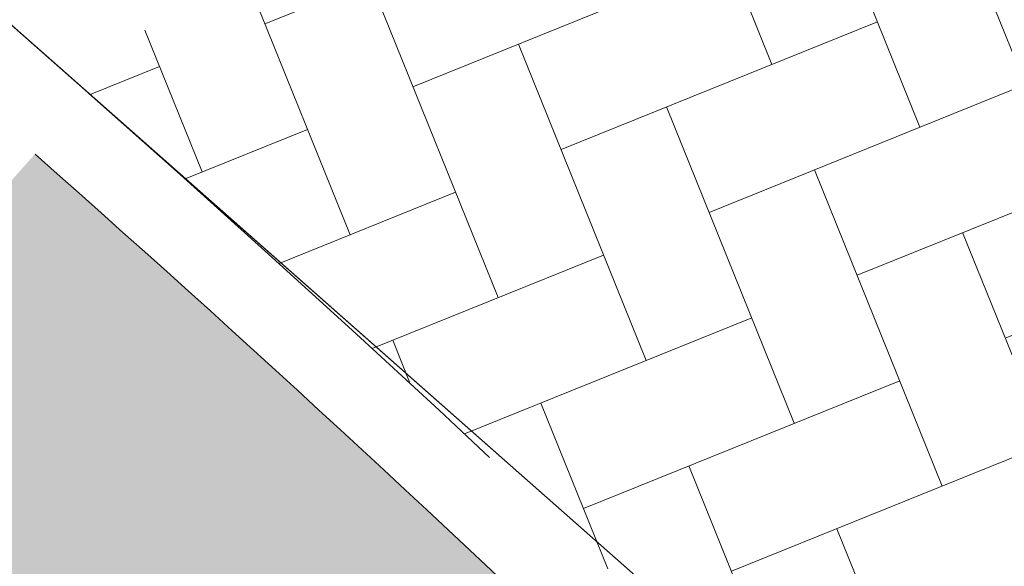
# Model space of a CAD drawing. Header units: metres. Extents: x 163543 to 168130, y 402678 to 405437.
# Tile 912 of 1056: x 165502.08 to 165503.9, y 403947.37 to 403948.38. Entities that reach past the tile are written whole.
import ezdxf

# ---------------------------------------------------------------- set-up
doc = ezdxf.new("R2010")
doc.units = ezdxf.units.M
doc.linetypes.add('X-CA190022.004-UO-DWM_Snelfietsroute$0$VH-TROTTOIRBAND_130-150', pattern=[15, 5, -2, 2, -2, 2, -2])
for name, color, linetype, lineweight in [('X-CA190022.004-UO-ARC_Arcering$0$N-WE-VH-VERHARDING_BETONSTRAATSTEEN-A-200', 252, 'Continuous', 18), ('X-CA190022.004-UO-BGT_Ondergrond$0$GE_316_WGDFietspad_Vlak_GEM', 253, 'Continuous', 9), ('X-CA190022.004-UO-BGT_Ondergrond$0$GE_317_WGDVoetpad_Vlak_GEM', 253, 'Continuous', 9), ('X-CA190022.004-UO-DWM_Snelfietsroute$0$N-WE-VH-KANTOPSLUITING_ACHTERKANTBAND-G', 7, 'Continuous', 9), ('X-CA190022.004-UO-DWM_Snelfietsroute$0$N-WE-VH-KANTOPSLUITING_TROTTOIRBAND_130 150-G', 124, 'X-CA190022.004-UO-DWM_Snelfietsroute$0$VH-TROTTOIRBAND_130-150', 35)]:
    doc.layers.add(name, color=color, linetype=linetype, lineweight=lineweight)
doc.layers.add('X-CA190022.004-UO-ARC_Arcering$0$N-WE-VH-VERHARDING_TEGEL-A-200 60MM TEGEL', color=252, linetype='Continuous', lineweight=18, transparency=0.5)

msp = doc.modelspace()

# ---------------------------------------------------------------- hatches: boundary and pattern name
at = {"layer": 'X-CA190022.004-UO-ARC_Arcering$0$N-WE-VH-VERHARDING_BETONSTRAATSTEEN-A-200'}
h = msp.add_hatch(dxfattribs=at)
h.set_pattern_fill('AVH-BSS_KEIFORMAAT_KEPER', color=256, scale=2, angle=292, pattern_type=2)
h.set_pattern_definition([(292, (0, 0), (0.27337599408, -0.11604122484), [0.63, -0.21]), (202, (0.38942, 0.15733), (0.27337599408, -0.11604122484), [0.63, -0.21])])
h.paths.add_polyline_path([(165512.9665, 403948.7405, 0.01887), (165510.8907, 403950.3731), (165509.5577, 403951.3424, -0.024626), (165506.8741, 403953.5036), (165502.2074, 403948.2453, -0.024924), (165504.7037, 403945.8104), (165505.7667, 403944.6648, 0.019423), (165507.6915, 403942.7455), (165509.6688, 403944.9946, -1), (165510.9919, 403946.4944)])
at = {"layer": 'X-CA190022.004-UO-ARC_Arcering$0$N-WE-VH-VERHARDING_TEGEL-A-200 60MM TEGEL', "ltscale": 0.5}
h = msp.add_hatch(color=256, dxfattribs=at)
h.dxf.hatch_style = 1
h.paths.add_polyline_path([(165505.6568, 403944.5627), (165504.5938, 403945.7083, 0.024927), (165502.1078, 403948.1331), (165501.3947, 403947.3296), (165502.549, 403946.314), (165502.868, 403944.836), (165505.1233, 403942.8522), (165508.068, 403940.262), (165506.299, 403938.205), (165507.562, 403937.263), (165509.1296, 403936.0378), (165509.3671, 403936.2887), (165509.8509, 403936.8407, 0.41325), (165509.5975, 403940.7859), (165508.8662, 403941.431), (165508.8992, 403941.4685), (165508.1494, 403942.1301), (165508.1494, 403942.1301, -0.024787)])

# ---------------------------------------------------------------- linework, layer by layer
at = {"layer": 'X-CA190022.004-UO-BGT_Ondergrond$0$GE_316_WGDFietspad_Vlak_GEM', "flags": 128}
msp.add_lwpolyline([(165471.36, 403977.447), (165508.974, 403944.22), (165508.008, 403943.126), (165497.262, 403952.61), (165488.043, 403960.727), (165485.951, 403962.569), (165476.921, 403970.557), (165469.858, 403976.806)], dxfattribs=at)
at = {"layer": 'X-CA190022.004-UO-BGT_Ondergrond$0$GE_317_WGDVoetpad_Vlak_GEM', "flags": 128}
msp.add_lwpolyline([(165497.262, 403952.61), (165508.008, 403943.126), (165509.293, 403941.944)], dxfattribs=at)
at = {"layer": 'X-CA190022.004-UO-DWM_Snelfietsroute$0$N-WE-VH-KANTOPSLUITING_ACHTERKANTBAND-G', "ltscale": 0.2, "flags": 128}
msp.add_lwpolyline([(165502.1081, 403948.1328, -0.024924), (165504.5938, 403945.7083), (165505.6568, 403944.5627, 0.024787), (165508.1493, 403942.1302, 0.024787)], format="xyb", dxfattribs=at)
at = {"layer": 'X-CA190022.004-UO-DWM_Snelfietsroute$0$N-WE-VH-KANTOPSLUITING_TROTTOIRBAND_130 150-G', "ltscale": 0.2, "flags": 128}
msp.add_lwpolyline([(165502.2074, 403948.2453, -0.024924), (165504.7037, 403945.8104), (165505.7667, 403944.6648, 0.024787), (165508.2486, 403942.2426, 0.024787)], format="xyb", dxfattribs=at)

doc.saveas('drawing.dxf')
